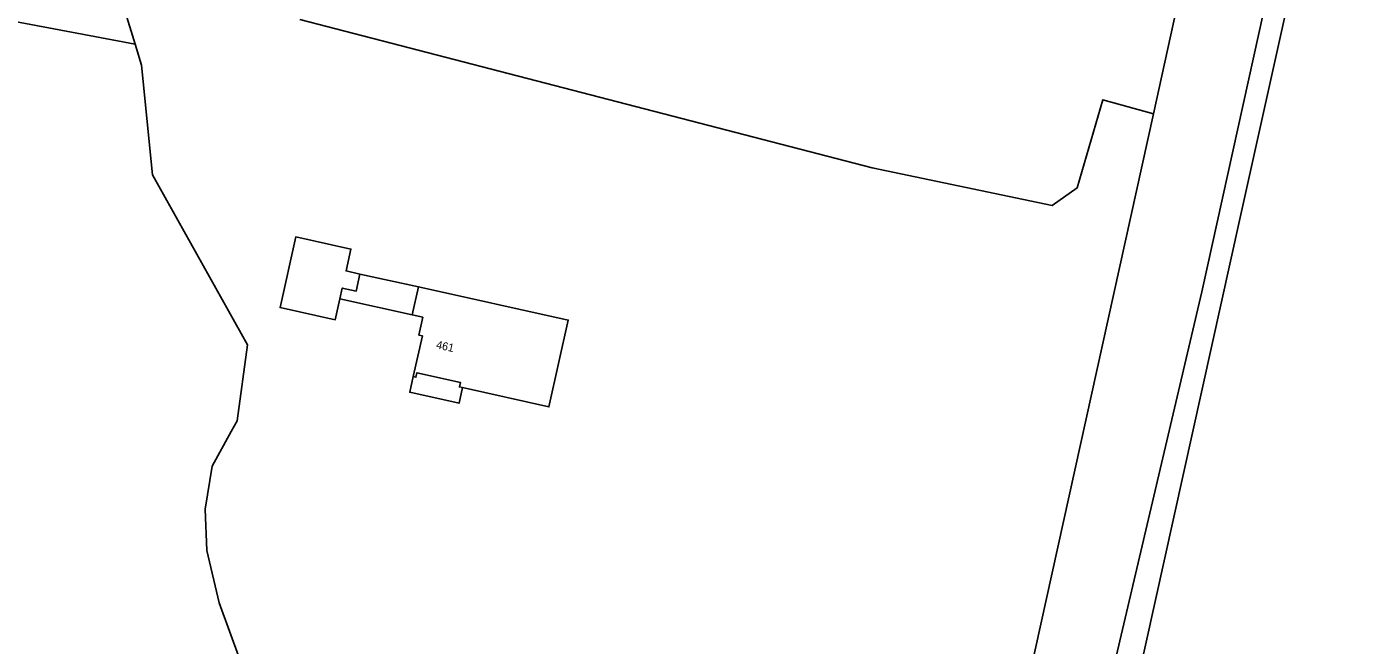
# Model space of a CAD drawing. Extents: x 128999 to 131010, y 395498 to 399007.
# Drawn here: x 129211.4 to 129378.4, y 397097.3 to 397174.6 of the extents above; entities that cross this region are included whole.
import ezdxf

# ---------------------------------------------------------------- set-up
doc = ezdxf.new("R2010")
doc.units = 0
for name, color, linetype in [('gg-anno-huisnummerreeks BGT', 7, 'Continuous'), ('gg-bbg-bijgebouw', 7, 'Continuous'), ('gg-bbg-bijgebouw onder overbouw', 7, 'Continuous'), ('gg-bbg-hoofdgebouw', 7, 'Continuous'), ('gg-bbg-onder overbouw', 7, 'Continuous'), ('gg-bbg-pand overbouw', 7, 'Continuous'), ('gg-knt-onverhard', 7, 'Continuous'), ('gt-grn-groengrens', 7, 'Continuous')]:
    doc.layers.add(name, color=color, linetype=linetype)

msp = doc.modelspace()

# ---------------------------------------------------------------- linework, layer by layer
at = {"layer": 'gg-bbg-bijgebouw'}
msp.add_lwpolyline([(129253.01, 397143.68), (129251.27, 397144.06), (129251.88, 397146.8), (129245, 397148.32), (129243.04, 397139.49), (129249.93, 397137.97), (129250.5, 397140.57)], dxfattribs=at)
at = {"layer": 'gg-bbg-bijgebouw onder overbouw'}
msp.add_lwpolyline([(129253.01, 397143.68), (129252.54, 397141.54), (129250.8, 397141.93), (129250.5, 397140.57)], dxfattribs=at)
at = {"layer": 'gg-bbg-hoofdgebouw'}
for points in [[(129260.32, 397142.06), (129279.03, 397137.92), (129276.63, 397127.07), (129265.83, 397129.47)], [(129259.54, 397138.57), (129260.86, 397138.28), (129260.37, 397136.05), (129260.81, 397135.95), (129259.67, 397130.85)]]:
    msp.add_lwpolyline(points, dxfattribs=at)
at = {"layer": 'gg-bbg-onder overbouw'}
msp.add_line((129260.32, 397142.06), (129259.54, 397138.57), dxfattribs=at)
msp.add_lwpolyline([(129259.67, 397130.85), (129260, 397130.77), (129260.13, 397131.33), (129265.56, 397130.12), (129265.44, 397129.56), (129265.83, 397129.47)], dxfattribs=at)
at = {"layer": 'gg-bbg-pand overbouw'}
for p, q in [((129253.01, 397143.68), (129260.32, 397142.06)), ((129250.5, 397140.57), (129259.54, 397138.57))]:
    msp.add_line(p, q, dxfattribs=at)
msp.add_lwpolyline([(129259.67, 397130.85), (129259.24, 397128.9), (129265.39, 397127.52), (129265.83, 397129.47)], dxfattribs=at)
at = {"layer": 'gg-knt-onverhard'}
for points in [[(129378.38, 397219.99), (129363.01, 397150.77), (129347.64, 397081.25), (129343.47, 397066.14)], [(129224.91, 397172.42), (129125.9, 397191.16), (129113.45, 397193.52), (129106.57, 397194.04), (129102.52, 397189.83), (129101.77, 397185.03), (129092.34, 397124.65), (129088.44, 397098.72)], [(129368.55, 397188.37), (129358.19, 397141.45), (129340.66, 397066.76)]]:
    msp.add_lwpolyline(points, dxfattribs=at)
at = {"layer": 'gt-grn-groengrens'}
for p, q in [((129358.1, 397190.69), (129352.15, 397163.7)), ((129223.57, 397176.89), (129224.91, 397172.42)), ((129352.15, 397163.7), (129326, 397045.09))]:
    msp.add_line(p, q, dxfattribs=at)
for points in [[(129352.15, 397163.7), (129345.83, 397165.47), (129342.63, 397154.48), (129339.51, 397152.26), (129317.01, 397156.95), (129245.52, 397175.51)], [(129224.91, 397172.42), (129225.7, 397169.82), (129227.1, 397156.08), (129238.95, 397134.81), (129237.66, 397125.33), (129236.91, 397123.97)], [(129236.91, 397123.97), (129234.55, 397119.64), (129233.69, 397114.28), (129233.86, 397109.1), (129235.41, 397102.54), (129238, 397095.46), (129237.93, 397092.26), (129237.19, 397089.55)]]:
    msp.add_lwpolyline(points, dxfattribs=at)

# ---------------------------------------------------------------- texts
at = {"layer": 'gg-anno-huisnummerreeks BGT'}
msp.add_text('461', height=1, rotation=347.4, dxfattribs=at).set_placement((129262.47, 397134.4))

doc.saveas('drawing.dxf')
